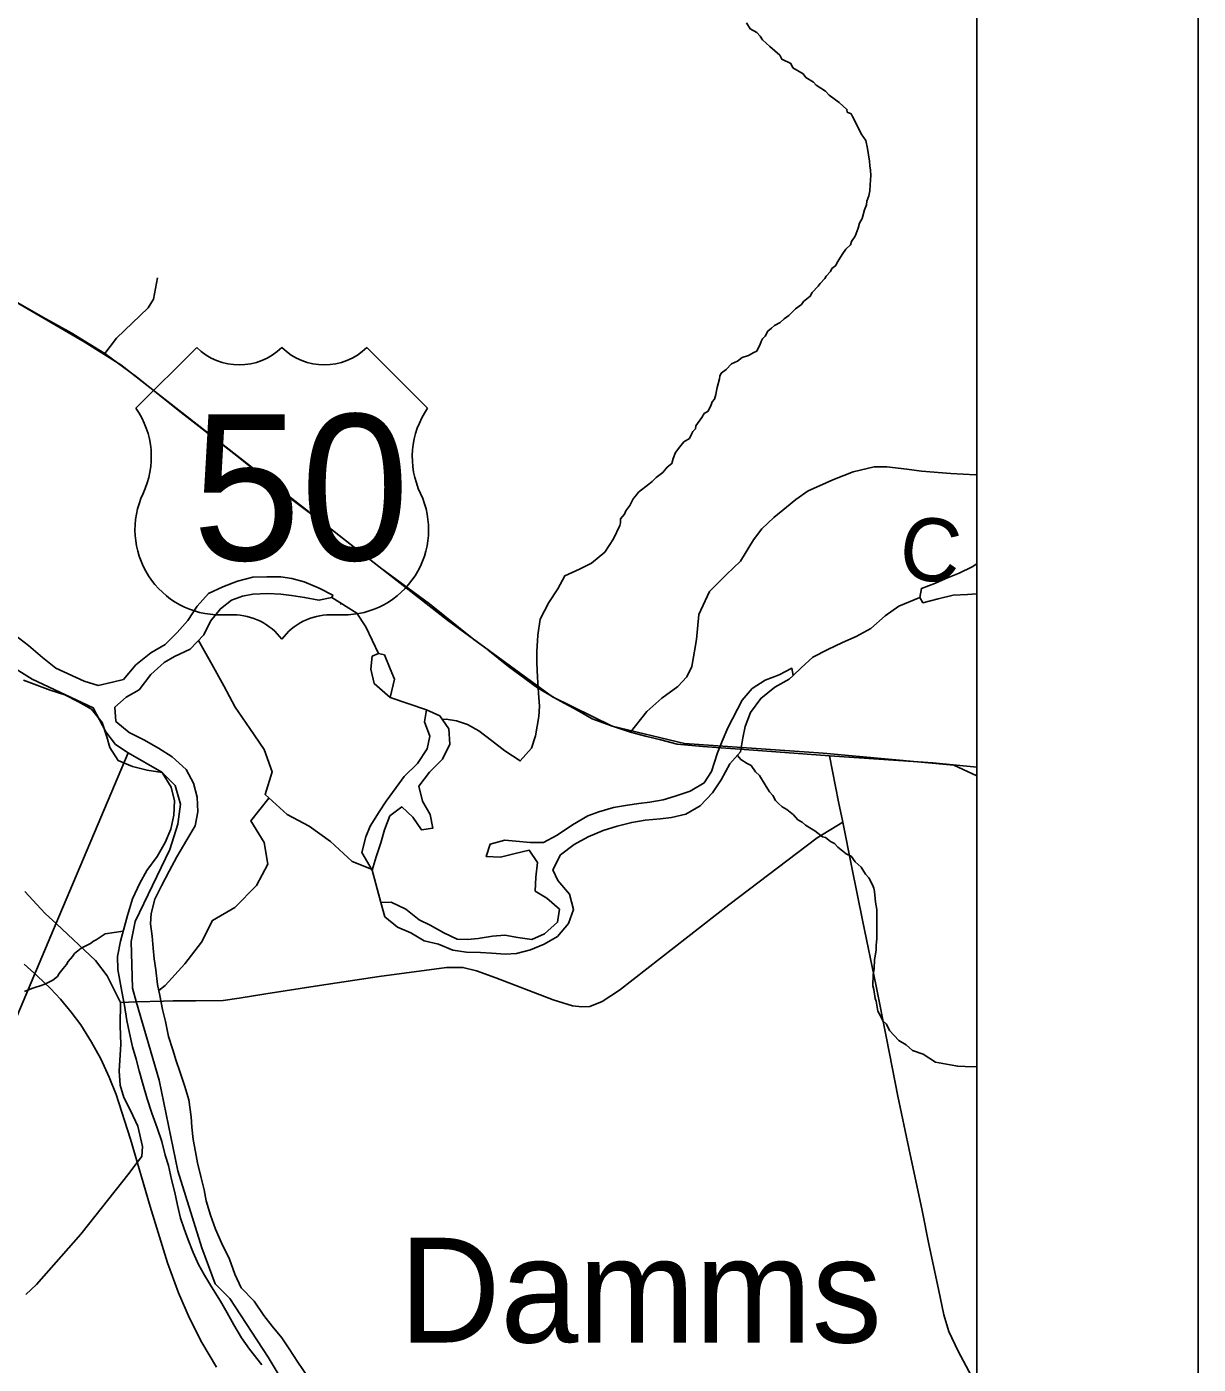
# Model space of a CAD drawing. Extents: x 0 to 34, y 0 to 22.
# Drawn here: x 8.471 to 9, y 17.14 to 17.744 of the extents above; entities that cross this region are included whole.
import ezdxf

# ---------------------------------------------------------------- set-up
doc = ezdxf.new("R2010")
doc.units = 0
for name, color, linetype in [('GM_X_Corporation', 7, 'Continuous'), ('GM_X_County_Road', 7, 'Continuous'), ('GM_X_County_Road_Text', 7, 'Continuous'), ('GM_X_Major_River', 7, 'Continuous'), ('GM_X_Minor_Lake', 7, 'Continuous'), ('GM_X_Minor_Lake_Text', 7, 'Continuous'), ('GM_X_Minor_River', 7, 'Continuous'), ('GM_X_Rail_Line', 7, 'Continuous'), ('GM_X_State_Route', 7, 'Continuous'), ('GM_X_Township', 7, 'Continuous'), ('GM_X_Township_Road', 7, 'Continuous'), ('GM_X_US_Location', 7, 'Continuous'), ('GM_X_US_Route', 7, 'Continuous'), ('GM_X_US_Shield', 7, 'Continuous'), ('SH_Cut_Line', 7, 'Continuous'), ('SH_Data', 7, 'Continuous')]:
    doc.layers.add(name, color=color, linetype=linetype)

msp = doc.modelspace()

# ---------------------------------------------------------------- linework, layer by layer
at = {"layer": 'GM_X_Corporation'}
for points in [[(8.9, 17.02104), (8.9, 18.67664)], [(8.46153, 17.45651), (8.47303, 17.44933), (8.50068, 17.43639), (8.50643, 17.42561), (8.51074, 17.41987), (8.51638, 17.41611), (8.53162, 17.40731), (8.53764, 17.40129), (8.54005, 17.39286), (8.53885, 17.38382), (8.53523, 17.37238), (8.51957, 17.33985), (8.51777, 17.33081), (8.51837, 17.30973), (8.52011, 17.30371), (8.53041, 17.26817), (8.53884, 17.22721), (8.54968, 17.19227), (8.5557, 17.176), (8.56232, 17.16938), (8.57978, 17.14288), (8.58882, 17.12782)], [(8.58882, 17.12782), (8.57978, 17.14288), (8.56232, 17.16938), (8.5557, 17.176), (8.54968, 17.19227), (8.53884, 17.22721), (8.53041, 17.26817), (8.52011, 17.30371), (8.51837, 17.30973), (8.51777, 17.33081), (8.51957, 17.33985), (8.53523, 17.37238), (8.53885, 17.38382), (8.54005, 17.39286), (8.53764, 17.40129), (8.53162, 17.40731), (8.51638, 17.41611), (8.48388, 17.33901), (8.07623, 16.37167)]]:
    msp.add_lwpolyline(points, dxfattribs=at)
at = {"layer": 'GM_X_County_Road'}
for points in [[(8.74347, 17.42541), (8.75081, 17.43473), (8.75757, 17.44082), (8.76484, 17.44606), (8.76896, 17.45046), (8.77116, 17.45513), (8.77243, 17.46196), (8.77322, 17.46729), (8.77436, 17.47851), (8.77919, 17.48891), (8.78683, 17.49665), (8.79309, 17.50263), (8.79905, 17.51236), (8.80282, 17.51723), (8.80828, 17.52243), (8.81398, 17.52705), (8.8182, 17.53054), (8.8238, 17.53443), (8.82883, 17.5367), (8.83487, 17.53946), (8.83983, 17.54141), (8.84402, 17.54307), (8.85358, 17.54534), (8.85921, 17.54534), (8.86835, 17.54425), (8.8749, 17.54333), (8.88824, 17.54224), (8.8994, 17.54173), (8.9, 17.5418)], [(8.56662, 17.3052), (8.57872, 17.30708), (8.60293, 17.31092), (8.62981, 17.31493), (8.66031, 17.31906), (8.6677, 17.3191), (8.67388, 17.3176), (8.68256, 17.31443), (8.70843, 17.30441), (8.71728, 17.30174), (8.72146, 17.30128), (8.72513, 17.30141), (8.73061, 17.30365), (8.73842, 17.30883), (8.78783, 17.34743), (8.82787, 17.3776), (8.83941, 17.38474)], [(8.47023, 17.17128), (8.47508, 17.17573), (8.49511, 17.19848), (8.51697, 17.22607), (8.52031, 17.23073), (8.52258, 17.23364), (8.52295, 17.23808), (8.52085, 17.24735), (8.51751, 17.25439), (8.51445, 17.26028), (8.51282, 17.26588), (8.51232, 17.2723), (8.51319, 17.28428), (8.51282, 17.2928), (8.51295, 17.30324)], [(8.51295, 17.30324), (8.52023, 17.30345), (8.53243, 17.30379)], [(8.53243, 17.30379), (8.53682, 17.30391), (8.54684, 17.30391), (8.55936, 17.30408), (8.56662, 17.3052)]]:
    msp.add_lwpolyline(points, dxfattribs=at)
at = {"layer": 'GM_X_Major_River'}
msp.add_line((8.63477, 17.44114), (8.6368, 17.44928), dxfattribs=at)
for points in [[(8.87426, 17.48624), (8.87489, 17.49038), (8.8812, 17.49275), (8.88675, 17.49513), (8.89191, 17.49732), (8.89784, 17.50007), (8.9, 17.50154)], [(8.46354, 17.47059), (8.47142, 17.46457), (8.47779, 17.45914), (8.48379, 17.45429), (8.49661, 17.44838), (8.50285, 17.44656), (8.50933, 17.44798), (8.51429, 17.44922), (8.5199, 17.45578), (8.52664, 17.46118), (8.53316, 17.46507), (8.53857, 17.47049), (8.5434, 17.47592), (8.54769, 17.48232), (8.55272, 17.48812), (8.55922, 17.49106), (8.56591, 17.49361), (8.57278, 17.49539), (8.57905, 17.49567), (8.58551, 17.49556), (8.59044, 17.49491), (8.59592, 17.4933), (8.60271, 17.49053), (8.60893, 17.48738), (8.60841, 17.48633)], [(8.60841, 17.48633), (8.60262, 17.48502), (8.59618, 17.48626), (8.59031, 17.48712), (8.58538, 17.48777), (8.5795, 17.48806), (8.57285, 17.48779), (8.56808, 17.48692), (8.56312, 17.4851), (8.55811, 17.48119), (8.55365, 17.47556), (8.5507, 17.46934), (8.54452, 17.46298), (8.53744, 17.45967), (8.53265, 17.4569), (8.52667, 17.45149), (8.52143, 17.44454), (8.51549, 17.44122), (8.51048, 17.43674), (8.51094, 17.43027), (8.51694, 17.42523), (8.52353, 17.42189), (8.53012, 17.41817), (8.53633, 17.41426), (8.54269, 17.40845), (8.54601, 17.40232), (8.54762, 17.39602), (8.54789, 17.38936), (8.54665, 17.38311), (8.54294, 17.37671), (8.53844, 17.36899), (8.53492, 17.36258), (8.53158, 17.35599), (8.52845, 17.34995), (8.52682, 17.34352), (8.52656, 17.33877), (8.52723, 17.33325), (8.52771, 17.32773), (8.5282, 17.32297), (8.52888, 17.31801), (8.52972, 17.31135), (8.53078, 17.30639), (8.53201, 17.30009), (8.53325, 17.29456), (8.53466, 17.28788), (8.53665, 17.28177), (8.53809, 17.2768), (8.53972, 17.27202), (8.54208, 17.26533), (8.54388, 17.25922), (8.5449, 17.2516), (8.5452, 17.24684), (8.54587, 17.24132), (8.54692, 17.23579), (8.54779, 17.23083), (8.54939, 17.22396), (8.55082, 17.21861), (8.55169, 17.21366), (8.55367, 17.20716), (8.55585, 17.20085)], [(8.9, 17.48798), (8.89574, 17.48756), (8.88928, 17.48729), (8.88242, 17.48569), (8.87555, 17.48391), (8.87426, 17.48624)], [(8.60841, 17.48633), (8.61981, 17.47922), (8.62389, 17.47307), (8.62957, 17.46102)], [(8.87426, 17.48624), (8.8647, 17.48238), (8.85855, 17.47791), (8.852, 17.47232), (8.84548, 17.46863), (8.83917, 17.46588), (8.83266, 17.46276), (8.82577, 17.45926), (8.82056, 17.45441), (8.81696, 17.45104)], [(8.62957, 17.46102), (8.62672, 17.45972), (8.62605, 17.45383), (8.62765, 17.44734), (8.63477, 17.44114)], [(8.6368, 17.44928), (8.63479, 17.45407), (8.63223, 17.46038), (8.62957, 17.46102)], [(8.81696, 17.45104), (8.81638, 17.45429), (8.81063, 17.45134), (8.80433, 17.44897), (8.79837, 17.44508), (8.79392, 17.43983), (8.78745, 17.42739), (8.78488, 17.42135), (8.78271, 17.41607), (8.7801, 17.40756), (8.77679, 17.40248), (8.77046, 17.39878), (8.76359, 17.39643), (8.75824, 17.3948), (8.75215, 17.39376), (8.7472, 17.39309), (8.74206, 17.39241), (8.73577, 17.39138), (8.72909, 17.3894), (8.72413, 17.38758), (8.71722, 17.38351), (8.71031, 17.37887), (8.70418, 17.37555), (8.6981, 17.37546), (8.69165, 17.37614), (8.68672, 17.3766), (8.68004, 17.37481), (8.67824, 17.36914), (8.68469, 17.36884), (8.69137, 17.37063), (8.69766, 17.37205), (8.70137, 17.36647), (8.70069, 17.35983), (8.7004, 17.35356), (8.70567, 17.35044), (8.71129, 17.3454), (8.71043, 17.33952), (8.70465, 17.3343), (8.69891, 17.33173), (8.69247, 17.3326), (8.68659, 17.33365), (8.68108, 17.33317), (8.6746, 17.33213), (8.66985, 17.33164), (8.6651, 17.33191), (8.65907, 17.33467), (8.65286, 17.3382), (8.64796, 17.34056), (8.64196, 17.34541), (8.63536, 17.34856), (8.63061, 17.34845)], [(8.46908, 17.44883), (8.48116, 17.44445), (8.48777, 17.44225), (8.49399, 17.43911), (8.49983, 17.43578), (8.50467, 17.42981), (8.50684, 17.42331), (8.50809, 17.41853), (8.51199, 17.41258), (8.5184, 17.40981), (8.52502, 17.40818), (8.53184, 17.40711), (8.53591, 17.40058), (8.53733, 17.39429), (8.53704, 17.38783), (8.5358, 17.38158), (8.53323, 17.37554), (8.52952, 17.36914), (8.52486, 17.36294), (8.52172, 17.3571), (8.51838, 17.35012), (8.51617, 17.34256), (8.51435, 17.33593), (8.51294, 17.33101), (8.51169, 17.324), (8.51179, 17.31811), (8.51352, 17.30819), (8.51475, 17.3019), (8.51578, 17.29504), (8.51702, 17.28932), (8.51844, 17.28321), (8.52006, 17.27767), (8.52149, 17.27232), (8.5231, 17.26641), (8.52509, 17.25972), (8.52707, 17.25322), (8.52962, 17.24653), (8.53161, 17.24041), (8.53322, 17.2343), (8.53466, 17.22953), (8.53608, 17.22323), (8.5375, 17.21731), (8.53874, 17.21159), (8.54016, 17.20568), (8.5418, 17.2009), (8.54362, 17.19592), (8.5458, 17.19018), (8.54818, 17.18482), (8.55096, 17.18002), (8.5541, 17.17465), (8.55817, 17.16831), (8.56113, 17.16294), (8.56427, 17.15756), (8.56759, 17.15162), (8.57131, 17.14661), (8.57689, 17.13949)], [(8.63061, 17.34845), (8.6324, 17.34196), (8.63822, 17.3373), (8.64425, 17.33473), (8.65027, 17.33102), (8.65671, 17.32958), (8.66312, 17.32681), (8.66937, 17.32595), (8.67564, 17.32584), (8.68057, 17.32557), (8.68702, 17.32508), (8.69197, 17.32538), (8.69826, 17.32699), (8.70438, 17.32955), (8.71052, 17.33306), (8.71536, 17.33887), (8.71774, 17.34529), (8.71595, 17.35217), (8.71055, 17.35834), (8.70834, 17.36313), (8.71187, 17.36991), (8.71803, 17.37456), (8.72435, 17.37807), (8.73105, 17.381), (8.73735, 17.38299), (8.74402, 17.38459), (8.75012, 17.38562), (8.75696, 17.38627), (8.76191, 17.38676), (8.76839, 17.38836), (8.77491, 17.39206), (8.78052, 17.39805), (8.78441, 17.40387), (8.78833, 17.41103), (8.79316, 17.41646), (8.79422, 17.42291), (8.79525, 17.42802), (8.79763, 17.43426), (8.80229, 17.44064), (8.80864, 17.44567), (8.81516, 17.44936), (8.81696, 17.45104)], [(8.63477, 17.44114), (8.65121, 17.43555)], [(8.65121, 17.43555), (8.65036, 17.43005), (8.65272, 17.42355), (8.65149, 17.41786), (8.6472, 17.41128), (8.64122, 17.4053), (8.63753, 17.40042), (8.63306, 17.39422), (8.62994, 17.38933), (8.62585, 17.38293), (8.62387, 17.37803), (8.62205, 17.37102), (8.62667, 17.36296)], [(8.62667, 17.36296), (8.62847, 17.36901), (8.63067, 17.37544), (8.63228, 17.38131), (8.63466, 17.38754), (8.64005, 17.39163), (8.6451, 17.38699), (8.649, 17.38122), (8.65414, 17.38208), (8.65291, 17.38819), (8.6494, 17.39414), (8.6478, 17.40101), (8.65265, 17.40739), (8.65844, 17.41319), (8.66178, 17.41998), (8.66132, 17.42683), (8.65724, 17.43279), (8.65121, 17.43555)], [(8.62667, 17.36296), (8.63061, 17.34845)], [(8.55585, 17.20085), (8.5586, 17.19454), (8.56228, 17.18725), (8.56464, 17.18037), (8.56758, 17.17424), (8.57337, 17.16825), (8.57782, 17.16171), (8.58154, 17.1569), (8.58582, 17.15169), (8.58916, 17.1467), (8.59306, 17.14074), (8.5977, 17.13401)]]:
    msp.add_lwpolyline(points, dxfattribs=at)
at = {"layer": 'GM_X_Minor_Lake'}
msp.add_lwpolyline([(8.65834, 17.43117), (8.66013, 17.43125), (8.66487, 17.43059), (8.66979, 17.4288), (8.67487, 17.42605), (8.68069, 17.42157), (8.6867, 17.41691), (8.69366, 17.41241), (8.6987, 17.41822), (8.70051, 17.4237), (8.702, 17.43241), (8.70227, 17.43716), (8.7018, 17.44306), (8.70136, 17.45029), (8.70109, 17.45676), (8.70118, 17.46189), (8.7015, 17.4693), (8.70257, 17.4765), (8.70651, 17.48403), (8.71061, 17.49023), (8.71376, 17.49607), (8.72047, 17.499), (8.72584, 17.50175), (8.73183, 17.50678), (8.73574, 17.51279)], dxfattribs=at)
at = {"layer": 'GM_X_Minor_River'}
for points in [[(8.82262, 17.72133), (8.82152, 17.72288), (8.81685, 17.72566), (8.81595, 17.72758), (8.81182, 17.72958), (8.81091, 17.73132), (8.80645, 17.73523), (8.80311, 17.73835), (8.80202, 17.73989), (8.80054, 17.74164), (8.79754, 17.74324), (8.7959, 17.74594)], [(8.73574, 17.51279), (8.73866, 17.51884), (8.73888, 17.51997), (8.73893, 17.52187), (8.74069, 17.52391), (8.7413, 17.52541), (8.74307, 17.52783), (8.74467, 17.53082), (8.74623, 17.53268), (8.74702, 17.5338), (8.75167, 17.53747), (8.75322, 17.53876), (8.75497, 17.54042), (8.75691, 17.54188), (8.75807, 17.5428), (8.76003, 17.54522), (8.76216, 17.54687), (8.76279, 17.54913), (8.76381, 17.55176), (8.76577, 17.55436), (8.76754, 17.55659), (8.77004, 17.55805), (8.77105, 17.56011), (8.77164, 17.56123), (8.77282, 17.56253), (8.77304, 17.56385), (8.77561, 17.56758), (8.77679, 17.56944), (8.77853, 17.57053), (8.77993, 17.57334), (8.78034, 17.57466), (8.78133, 17.57596), (8.78195, 17.57803), (8.78237, 17.57973), (8.7826, 17.58124), (8.78364, 17.58501), (8.78387, 17.58633), (8.78447, 17.58764), (8.7866, 17.58929), (8.78914, 17.59188), (8.79183, 17.59314), (8.79396, 17.59479), (8.79683, 17.59567), (8.79914, 17.59693), (8.80049, 17.59766), (8.80109, 17.59897), (8.80188, 17.60027), (8.8025, 17.60197), (8.80309, 17.60309), (8.80427, 17.60439), (8.80546, 17.60663), (8.80721, 17.60791), (8.80857, 17.60921), (8.81107, 17.61047), (8.81282, 17.61213), (8.81495, 17.61378), (8.81806, 17.61674), (8.82077, 17.61875), (8.82157, 17.62006), (8.82467, 17.62244), (8.82547, 17.62413), (8.8282, 17.6269), (8.82918, 17.62821), (8.83133, 17.63043), (8.83192, 17.63155), (8.83388, 17.63359), (8.83448, 17.6349), (8.83622, 17.63637), (8.83683, 17.63768), (8.8394, 17.64179), (8.84078, 17.64365), (8.84292, 17.64568), (8.84334, 17.64719), (8.84492, 17.64961), (8.84634, 17.65318), (8.84697, 17.65544), (8.84816, 17.65749), (8.84921, 17.66145), (8.85002, 17.6637), (8.85026, 17.66541), (8.85108, 17.66785), (8.85152, 17.67012), (8.85177, 17.67276), (8.85207, 17.67693), (8.85194, 17.6794), (8.85161, 17.68131), (8.85147, 17.6834), (8.85048, 17.68911), (8.84981, 17.69274), (8.84761, 17.69583), (8.84527, 17.70082), (8.84382, 17.7037), (8.84309, 17.70486), (8.84141, 17.70566), (8.84124, 17.70681), (8.83772, 17.70994), (8.83324, 17.71328), (8.83158, 17.71503), (8.82728, 17.7178), (8.82618, 17.71915), (8.82262, 17.72133)], [(8.60276, 17.48399), (8.60276, 17.48399)], [(8.61238, 17.48327), (8.61229, 17.4833)], [(8.54828, 17.46684), (8.55418, 17.45607), (8.55969, 17.44638), (8.56482, 17.43669), (8.57146, 17.427), (8.57792, 17.41749), (8.58152, 17.40742), (8.5783, 17.39716), (8.58836, 17.38823), (8.59823, 17.3829), (8.60791, 17.37606), (8.6176, 17.36694), (8.62634, 17.36354)], [(8.79178, 17.41491), (8.79332, 17.41304), (8.79615, 17.41128), (8.79803, 17.41029), (8.79988, 17.40741), (8.80176, 17.40586), (8.80435, 17.40163), (8.80619, 17.39836), (8.80769, 17.39681), (8.80898, 17.39451), (8.81029, 17.39315), (8.81197, 17.3916), (8.81404, 17.39042), (8.81704, 17.38809), (8.8191, 17.38577), (8.82098, 17.38479), (8.82248, 17.38343), (8.8253, 17.38167), (8.82681, 17.38088), (8.83018, 17.37816), (8.83151, 17.37776), (8.83376, 17.37601), (8.83564, 17.37502), (8.83714, 17.37347), (8.84089, 17.37037), (8.84315, 17.36938), (8.84501, 17.36687), (8.84763, 17.36435), (8.84967, 17.36127), (8.85116, 17.35954), (8.85282, 17.35646), (8.85336, 17.35493), (8.85372, 17.3534), (8.85404, 17.35016), (8.85421, 17.34864), (8.85472, 17.34521), (8.85469, 17.34369), (8.85481, 17.33931), (8.85469, 17.33209), (8.85445, 17.32905), (8.85441, 17.32696), (8.85398, 17.32411), (8.85377, 17.32259), (8.85351, 17.31841), (8.85308, 17.31595), (8.853, 17.31082), (8.85335, 17.3091), (8.85404, 17.30509), (8.8544, 17.30375), (8.85528, 17.29936), (8.85601, 17.29802), (8.85767, 17.29476), (8.85917, 17.2934), (8.86045, 17.29052), (8.86474, 17.28607), (8.86794, 17.28412), (8.87094, 17.28159), (8.87566, 17.2798), (8.88131, 17.27628), (8.88794, 17.27502), (8.89135, 17.27439), (8.898, 17.27408), (8.9, 17.27431)], [(8.58005, 17.3956), (8.57184, 17.38537), (8.57791, 17.37549), (8.57962, 17.3658), (8.5745, 17.35611), (8.56462, 17.34622), (8.55456, 17.34033), (8.54962, 17.33045), (8.54203, 17.32075), (8.5331, 17.31087), (8.53029, 17.30866)], [(8.51422, 17.33545), (8.5061, 17.3342), (8.50418, 17.33309), (8.50206, 17.33161), (8.50072, 17.33087), (8.49938, 17.32995), (8.49516, 17.32774), (8.49226, 17.32532), (8.49129, 17.324), (8.48935, 17.32175), (8.48857, 17.32044), (8.48702, 17.31856), (8.48527, 17.31631), (8.48449, 17.31499), (8.48237, 17.31332), (8.47872, 17.31148), (8.47719, 17.31094), (8.47433, 17.31003), (8.47299, 17.30949), (8.46954, 17.30822)]]:
    msp.add_lwpolyline(points, dxfattribs=at)
at = {"layer": 'GM_X_Rail_Line'}
for points in [[(8.9, 17.40573), (8.88948, 17.41054), (8.83055, 17.41584), (8.76781, 17.42028), (8.73521, 17.42806), (8.70826, 17.4413), (8.66079, 17.47602), (8.51311, 17.5914), (8.49659, 17.60183), (8.43318, 17.63874), (8.38128, 17.66573), (8.28312, 17.72131), (8.26664, 17.72979), (8.05496, 17.78861)], [(8.46949, 17.32049), (8.47537, 17.31531), (8.48131, 17.30958), (8.48593, 17.30469), (8.49075, 17.29881), (8.49502, 17.29308), (8.49984, 17.28525), (8.50404, 17.27783), (8.50781, 17.26944), (8.51103, 17.26168), (8.51753, 17.2414), (8.52635, 17.21098), (8.53418, 17.18553), (8.53922, 17.17203), (8.54418, 17.16063), (8.54977, 17.14959), (8.55641, 17.1384)]]:
    msp.add_lwpolyline(points, dxfattribs=at)
at = {"layer": 'GM_X_State_Route'}
msp.add_lwpolyline([(8.9, 17.12987), (8.89632, 17.13655), (8.89148, 17.14557), (8.88723, 17.15458), (8.88497, 17.16201), (8.88263, 17.17361), (8.87829, 17.19398), (8.87529, 17.20926), (8.86928, 17.23739), (8.86419, 17.26092), (8.8591, 17.28713), (8.85442, 17.31059), (8.84825, 17.34039), (8.8434, 17.36418), (8.83941, 17.38474), (8.83751, 17.39396), (8.83343, 17.41468)], dxfattribs=at)
at = {"layer": 'GM_X_Township'}
msp.add_lwpolyline([(8.46153, 17.45651), (8.47303, 17.44933), (8.50068, 17.43639), (8.50643, 17.42561), (8.51074, 17.41987), (8.51638, 17.41611), (8.48388, 17.33901), (8.07623, 16.37167)], dxfattribs=at)
at = {"layer": 'GM_X_Township_Road'}
for points in [[(8.50591, 17.59653), (8.51112, 17.60346), (8.52555, 17.61723), (8.52787, 17.62103), (8.52968, 17.63078)], [(8.46971, 17.35332), (8.47699, 17.34551)], [(8.47699, 17.34551), (8.47889, 17.34347), (8.484, 17.33874), (8.50176, 17.32227), (8.50694, 17.31526), (8.51295, 17.30324)]]:
    msp.add_lwpolyline(points, dxfattribs=at)
at = {"layer": 'GM_X_US_Route'}
for points in [[(8.19168, 17.7503), (8.21454, 17.74399), (8.23445, 17.73915), (8.25366, 17.73368), (8.26774, 17.7292), (8.2767, 17.72536), (8.28609, 17.72067), (8.30259, 17.71071), (8.3215, 17.70047), (8.34826, 17.68508), (8.37214, 17.67131), (8.39447, 17.65922), (8.42078, 17.64499), (8.43999, 17.63435), (8.46445, 17.62067), (8.47796, 17.61299), (8.49062, 17.60588), (8.50591, 17.59653), (8.52027, 17.58599), (8.53898, 17.57091), (8.56416, 17.55128), (8.57402, 17.54348), (8.57681, 17.54151)], [(8.57681, 17.54151), (8.5832, 17.53701), (8.59034, 17.53055), (8.6061, 17.51876), (8.63048, 17.49971), (8.65262, 17.48337), (8.67266, 17.46729), (8.67866, 17.46286), (8.67905, 17.46255)], [(8.67905, 17.46255), (8.6883, 17.45504), (8.70145, 17.4454), (8.71018, 17.4403), (8.71937, 17.43531), (8.72617, 17.43146), (8.73444, 17.4284), (8.74347, 17.42541)], [(8.74347, 17.42541), (8.7502, 17.42362), (8.75712, 17.42194), (8.7646, 17.42001), (8.77617, 17.41899), (8.79896, 17.41728), (8.83343, 17.41468), (8.85564, 17.41323), (8.88011, 17.41149), (8.9, 17.40955)]]:
    msp.add_lwpolyline(points, dxfattribs=at)
at = {"layer": 'GM_X_US_Shield'}
for p, q in [((8.54741, 17.59927), (8.51995, 17.5718)), ((8.65178, 17.5718), (8.62432, 17.59927)), ((8.5584, 17.47842), (8.56389, 17.47842)), ((8.60784, 17.47842), (8.61333, 17.47842))]:
    msp.add_line(p, q, dxfattribs=at)
for centre, radius, start, end in [((8.56664, 17.61888), 0.02747, 225.573, 314.427), ((8.60509, 17.61888), 0.02747, 225.573, 314.427), ((8.48845, 17.54975), 0.03845, 334.54712, 35.00093), ((8.68328, 17.54975), 0.03845, 144.99907, 205.45288), ((8.55797, 17.51687), 0.03845, 154.83192, 270.63826), ((8.61376, 17.51687), 0.03845, 269.36174, 25.16808), ((8.56389, 17.45095), 0.02747, 36.8699, 90), ((8.60784, 17.45095), 0.02747, 90, 143.1301)]:
    msp.add_arc(centre, radius, start, end, dxfattribs=at)
at = {"layer": 'SH_Cut_Line'}
msp.add_lwpolyline([(8.9, 14.1), (8.9, 20.9)], dxfattribs=at)
at = {"layer": 'SH_Data'}
for p, q in [((9, 21), (9, 14)), ((8.9, 20.9), (8.9, 14.1))]:
    msp.add_line(p, q, dxfattribs=at)

# ---------------------------------------------------------------- texts
at = {"layer": 'GM_X_County_Road_Text'}
msp.add_text('C', height=0.02841, rotation=353.91541, dxfattribs=at).set_placement((8.86392, 17.49525))
at = {"layer": 'GM_X_Minor_Lake_Text'}
msp.add_text('Damms', height=0.047347, rotation=359.99991, dxfattribs=at).set_placement((8.63896, 17.14956))
at = {"layer": 'GM_X_US_Location'}
for s, p in [('0', (8.58583, 17.53558)), ('/', (8.58584, 17.53558))]:
    msp.add_text(s, height=0.0000947, dxfattribs=at).set_placement(p)
msp.add_text('50', height=0.0000947, rotation=0.00001, dxfattribs=at).set_placement((8.56628, 17.51598))
at = {"layer": 'GM_X_US_Shield'}
msp.add_text('50', height=0.065918, dxfattribs=at).set_placement((8.54541, 17.50314))

doc.saveas('drawing.dxf')
